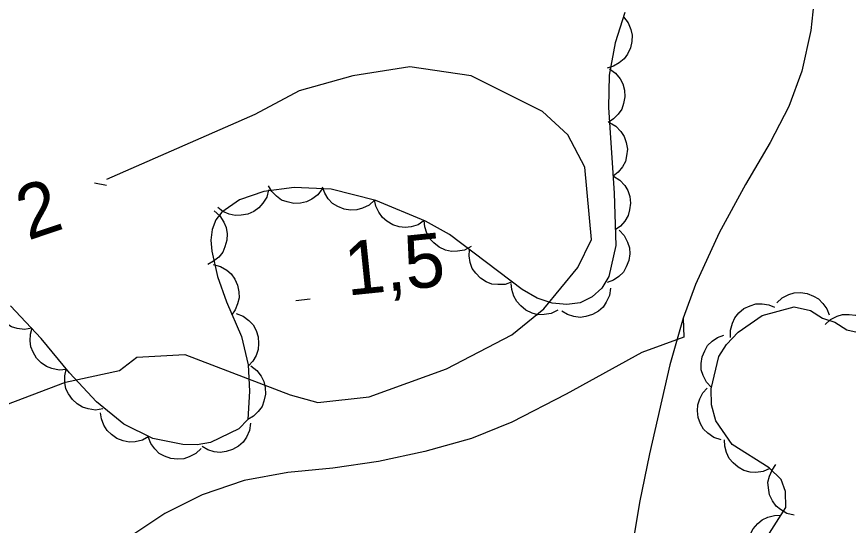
# Model space of a CAD drawing. Extents: x 336540 to 340074, y 5572036 to 5573747.
# Drawn here: x 338429.32 to 338475.76, y 5572371.52 to 5572399.92 of the extents above; entities that cross this region are included whole.
import ezdxf

# ---------------------------------------------------------------- set-up
doc = ezdxf.new("R2010")
doc.units = 0
for name, color, linetype in [('Niveau 2', 7, 'Continuous'), ('Niveau 22', 7, 'Continuous'), ('Niveau 3', 7, 'Continuous'), ('Niveau 44', 7, 'Continuous')]:
    doc.layers.add(name, color=color, linetype=linetype)

msp = doc.modelspace()

# ---------------------------------------------------------------- linework, layer by layer
at = {"layer": 'Niveau 2'}
for points in [[(338427.38, 5572377.75), (338432.05, 5572379.51), (338435.06, 5572380.17), (338436.03, 5572380.91), (338438.72, 5572381.05), (338444.59, 5572378.81), (338446.14, 5572378.37), (338449.01, 5572378.7), (338453.32, 5572380.26), (338456.96, 5572382.16), (338458.75, 5572383.6), (338460.66, 5572385.91), (338461.41, 5572387.47), (338461.05, 5572391.51), (338460.1, 5572393.33), (338458.68, 5572394.63), (338454.69, 5572396.61), (338451.27, 5572397.12), (338448.09, 5572396.62), (338445.09, 5572395.78), (338442.61, 5572394.46), (338434.34, 5572390.83)], [(338434.34, 5572390.49), (338433.66, 5572390.63)]]:
    msp.add_lwpolyline(points, dxfattribs=at)
at = {"layer": 'Niveau 22'}
for points in [[(338473.84, 5572400.7), (338473.67, 5572399.14), (338473.17, 5572396.88), (338472.44, 5572394.9), (338471.4, 5572392.89), (338470.01, 5572390.54), (338468.55, 5572387.86), (338467.22, 5572384.97), (338466.53, 5572383.08), (338465.8, 5572380.48), (338464.65, 5572375.51), (338464.1, 5572372.79), (338463.64, 5572369.98)], [(338466.53, 5572383.08), (338466.57, 5572382.02), (338464.22, 5572381.17), (338460, 5572378.84), (338456.97, 5572377.29), (338454.72, 5572376.36), (338452.12, 5572375.65), (338449.52, 5572375.08), (338446.98, 5572374.72), (338444.46, 5572374.47), (338442.03, 5572374.03), (338439.67, 5572373.22), (338437.59, 5572372.19), (338435.53, 5572370.81)]]:
    msp.add_lwpolyline(points, dxfattribs=at)
at = {"layer": 'Niveau 3'}
msp.add_line((338444.91, 5572384.08), (338445.71, 5572384.16), dxfattribs=at)
at = {"layer": 'Niveau 44'}
for points in [[(338463.28, 5572400.15), (338462.74, 5572398.45), (338462.41, 5572396.65), (338462.37, 5572394.85), (338462.68, 5572390.07), (338462.77, 5572387.14), (338462.38, 5572385.42), (338461.99, 5572384.76), (338461.45, 5572384.27), (338460.78, 5572383.95), (338460.04, 5572383.85), (338459.23, 5572383.92), (338458.39, 5572384.2), (338457.54, 5572384.69), (338453.48, 5572387.76), (338452.14, 5572388.51), (338449.38, 5572389.66), (338446.88, 5572390.28), (338444.81, 5572390.39), (338443.12, 5572390.16), (338441.77, 5572389.69), (338440.77, 5572389), (338440.44, 5572388.57), (338440.23, 5572388.04)], [(338463.2, 5572399.91), (338463.46, 5572399.58), (338463.61, 5572399.2), (338463.69, 5572398.88), (338463.67, 5572398.53), (338463.59, 5572398.17), (338463.42, 5572397.83), (338463.24, 5572397.56), (338462.96, 5572397.34), (338462.64, 5572397.15), (338462.3, 5572397.05)], [(338462.42, 5572397.01), (338462.76, 5572396.77), (338463.01, 5572396.45), (338463.17, 5572396.16), (338463.26, 5572395.82), (338463.28, 5572395.45), (338463.21, 5572395.07), (338463.11, 5572394.76), (338462.91, 5572394.47), (338462.65, 5572394.21), (338462.35, 5572394.01)], [(338462.42, 5572394.01), (338462.78, 5572393.8), (338463.06, 5572393.5), (338463.25, 5572393.23), (338463.36, 5572392.9), (338463.42, 5572392.53), (338463.38, 5572392.15), (338463.31, 5572391.83), (338463.14, 5572391.53), (338462.9, 5572391.24), (338462.62, 5572391.02)], [(338462.65, 5572391.02), (338463, 5572390.8), (338463.27, 5572390.49), (338463.45, 5572390.21), (338463.55, 5572389.88), (338463.59, 5572389.51), (338463.54, 5572389.13), (338463.46, 5572388.81), (338463.28, 5572388.51), (338463.03, 5572388.23), (338462.74, 5572388.02)], [(338446.38, 5572390.31), (338446.13, 5572389.97), (338445.8, 5572389.73), (338445.51, 5572389.58), (338445.17, 5572389.51), (338444.8, 5572389.49), (338444.42, 5572389.58), (338444.11, 5572389.68), (338443.83, 5572389.89), (338443.57, 5572390.16), (338443.39, 5572390.47)], [(338449.31, 5572389.68), (338449, 5572389.4), (338448.63, 5572389.23), (338448.32, 5572389.13), (338447.96, 5572389.12), (338447.6, 5572389.18), (338447.25, 5572389.33), (338446.96, 5572389.49), (338446.72, 5572389.75), (338446.52, 5572390.06), (338446.4, 5572390.4)], [(338443.39, 5572390.25), (338443.28, 5572389.85), (338443.06, 5572389.5), (338442.85, 5572389.25), (338442.56, 5572389.05), (338442.23, 5572388.9), (338441.85, 5572388.84), (338441.52, 5572388.82), (338441.18, 5572388.9), (338440.84, 5572389.05), (338440.55, 5572389.27)], [(338452.08, 5572388.53), (338451.73, 5572388.3), (338451.34, 5572388.19), (338451.02, 5572388.14), (338450.67, 5572388.19), (338450.32, 5572388.3), (338449.99, 5572388.5), (338449.74, 5572388.71), (338449.54, 5572389), (338449.38, 5572389.34), (338449.31, 5572389.69)], [(338440.35, 5572389.07), (338440.67, 5572388.8), (338440.89, 5572388.45), (338441.02, 5572388.15), (338441.07, 5572387.8), (338441.06, 5572387.44), (338440.95, 5572387.07), (338440.83, 5572386.77), (338440.6, 5572386.5), (338440.32, 5572386.26), (338440, 5572386.09)], [(338454.7, 5572387.08), (338454.33, 5572386.89), (338453.93, 5572386.82), (338453.6, 5572386.81), (338453.26, 5572386.89), (338452.92, 5572387.05), (338452.62, 5572387.29), (338452.39, 5572387.52), (338452.23, 5572387.83), (338452.12, 5572388.18), (338452.08, 5572388.54)], [(338440.23, 5572388.04), (338440.16, 5572387.45), (338440.21, 5572386.82), (338440.53, 5572385.42), (338441.04, 5572384), (338441.88, 5572382.07), (338442.25, 5572380.48), (338442.32, 5572379.02), (338442.23, 5572377.43), (338441.73, 5572376.91), (338440.14, 5572376.14), (338439.4, 5572376.01), (338438.6, 5572376.03), (338436.92, 5572376.37), (338435.31, 5572377.17), (338433.78, 5572378.41), (338432.27, 5572380.03), (338430.68, 5572381.96), (338428.98, 5572383.78)], [(338462.97, 5572388), (338463.25, 5572387.7), (338463.43, 5572387.33), (338463.54, 5572387.02), (338463.55, 5572386.67), (338463.5, 5572386.3), (338463.35, 5572385.95), (338463.2, 5572385.66), (338462.94, 5572385.42), (338462.64, 5572385.21), (338462.3, 5572385.08)], [(338456.99, 5572385.11), (338456.6, 5572384.97), (338456.19, 5572384.96), (338455.86, 5572384.99), (338455.53, 5572385.12), (338455.22, 5572385.32), (338454.96, 5572385.6), (338454.76, 5572385.86), (338454.64, 5572386.19), (338454.58, 5572386.56), (338454.6, 5572386.91)], [(338440.29, 5572386.08), (338440.7, 5572385.98), (338441.05, 5572385.76), (338441.3, 5572385.56), (338441.5, 5572385.27), (338441.66, 5572384.93), (338441.72, 5572384.55), (338441.75, 5572384.23), (338441.66, 5572383.89), (338441.52, 5572383.55), (338441.31, 5572383.26)], [(338459.54, 5572383.54), (338459.17, 5572383.35), (338458.77, 5572383.29), (338458.43, 5572383.28), (338458.1, 5572383.37), (338457.76, 5572383.53), (338457.47, 5572383.77), (338457.24, 5572384.01), (338457.08, 5572384.32), (338456.97, 5572384.68), (338456.94, 5572385.03)], [(338462.48, 5572384.76), (338462.42, 5572384.35), (338462.24, 5572383.98), (338462.06, 5572383.71), (338461.8, 5572383.48), (338461.48, 5572383.29), (338461.11, 5572383.18), (338460.79, 5572383.13), (338460.44, 5572383.18), (338460.08, 5572383.29), (338459.77, 5572383.47)], [(338430.16, 5572382.52), (338429.75, 5572382.45), (338429.34, 5572382.51), (338429.03, 5572382.6), (338428.73, 5572382.78), (338428.45, 5572383.03), (338428.24, 5572383.35), (338428.09, 5572383.64), (338428.03, 5572383.99), (338428.03, 5572384.36), (338428.11, 5572384.71)], [(338471.76, 5572383.95), (338472.06, 5572384.23), (338472.43, 5572384.41), (338472.74, 5572384.51), (338473.09, 5572384.52), (338473.46, 5572384.47), (338473.81, 5572384.32), (338474.1, 5572384.17), (338474.34, 5572383.91), (338474.55, 5572383.6), (338474.68, 5572383.27)], [(338469.18, 5572382), (338469.18, 5572382.42), (338469.29, 5572382.81), (338469.42, 5572383.11), (338469.65, 5572383.38), (338469.93, 5572383.62), (338470.28, 5572383.78), (338470.59, 5572383.89), (338470.94, 5572383.89), (338471.31, 5572383.84), (338471.64, 5572383.71)], [(338441.58, 5572383.35), (338441.97, 5572383.2), (338442.29, 5572382.95), (338442.52, 5572382.71), (338442.69, 5572382.4), (338442.8, 5572382.05), (338442.83, 5572381.67), (338442.81, 5572381.34), (338442.69, 5572381.01), (338442.51, 5572380.69), (338442.26, 5572380.43)], [(338470.96, 5572370.47), (338472.27, 5572372.52), (338472.25, 5572373.41), (338472.01, 5572374.08), (338471.33, 5572374.73), (338469.28, 5572376.03), (338468.36, 5572377.35), (338468.12, 5572378.24), (338468.1, 5572379.14), (338468.52, 5572380.94), (338468.95, 5572381.62), (338469.61, 5572382.3), (338470.95, 5572383.23), (338472.74, 5572383.72), (338473.64, 5572383.51), (338474.32, 5572383.08), (338475, 5572382.87), (338475.68, 5572382.44), (338476.58, 5572382.23)], [(338474.46, 5572382.73), (338474.76, 5572383.01), (338475.13, 5572383.19), (338475.44, 5572383.29), (338475.8, 5572383.3), (338476.16, 5572383.25), (338476.51, 5572383.1), (338476.8, 5572382.94), (338477.04, 5572382.69), (338477.25, 5572382.38), (338477.38, 5572382.04)], [(338432.1, 5572380.23), (338431.69, 5572380.19), (338431.29, 5572380.28), (338430.98, 5572380.38), (338430.69, 5572380.59), (338430.43, 5572380.85), (338430.24, 5572381.19), (338430.11, 5572381.48), (338430.07, 5572381.83), (338430.09, 5572382.2), (338430.19, 5572382.55)], [(338468.12, 5572379.22), (338467.83, 5572379.52), (338467.66, 5572379.89), (338467.55, 5572380.2), (338467.54, 5572380.55), (338467.59, 5572380.92), (338467.74, 5572381.27), (338467.9, 5572381.56), (338468.16, 5572381.8), (338468.46, 5572382.01), (338468.8, 5572382.14)], [(338434.14, 5572378.03), (338433.72, 5572377.96), (338433.32, 5572378.02), (338433, 5572378.11), (338432.7, 5572378.3), (338432.43, 5572378.54), (338432.22, 5572378.86), (338432.07, 5572379.15), (338432.01, 5572379.5), (338432.01, 5572379.87), (338432.09, 5572380.22)], [(338442.4, 5572380.43), (338442.73, 5572380.17), (338442.97, 5572379.84), (338443.13, 5572379.55), (338443.2, 5572379.21), (338443.21, 5572378.84), (338443.12, 5572378.46), (338443.02, 5572378.15), (338442.81, 5572377.87), (338442.54, 5572377.61), (338442.23, 5572377.43)], [(338468.65, 5572376.29), (338468.25, 5572376.42), (338467.92, 5572376.66), (338467.68, 5572376.89), (338467.51, 5572377.19), (338467.38, 5572377.54), (338467.34, 5572377.92), (338467.35, 5572378.25), (338467.46, 5572378.58), (338467.63, 5572378.91), (338467.87, 5572379.18)], [(338436.7, 5572376.48), (338436.34, 5572376.27), (338435.94, 5572376.19), (338435.61, 5572376.16), (338435.27, 5572376.23), (338434.92, 5572376.36), (338434.61, 5572376.59), (338434.37, 5572376.81), (338434.19, 5572377.11), (338434.06, 5572377.46), (338434.01, 5572377.81)], [(338442.38, 5572377.22), (338442.32, 5572376.81), (338442.15, 5572376.44), (338441.97, 5572376.17), (338441.7, 5572375.94), (338441.38, 5572375.75), (338441.02, 5572375.64), (338440.69, 5572375.58), (338440.35, 5572375.63), (338439.99, 5572375.74), (338439.68, 5572375.92)], [(338439.62, 5572375.82), (338439.32, 5572375.53), (338438.96, 5572375.34), (338438.65, 5572375.23), (338438.3, 5572375.21), (338437.93, 5572375.25), (338437.57, 5572375.39), (338437.28, 5572375.54), (338437.03, 5572375.79), (338436.82, 5572376.09), (338436.68, 5572376.42)], [(338471.38, 5572374.7), (338471, 5572374.53), (338470.6, 5572374.48), (338470.27, 5572374.49), (338469.93, 5572374.59), (338469.6, 5572374.76), (338469.32, 5572375.02), (338469.1, 5572375.26), (338468.96, 5572375.58), (338468.86, 5572375.94), (338468.85, 5572376.3)], [(338472.73, 5572372.08), (338472.32, 5572372.18), (338471.97, 5572372.4), (338471.72, 5572372.6), (338471.52, 5572372.89), (338471.36, 5572373.23), (338471.3, 5572373.61), (338471.27, 5572373.93), (338471.36, 5572374.27), (338471.5, 5572374.61), (338471.71, 5572374.91)], [(338470.37, 5572369.55), (338470.21, 5572369.94), (338470.16, 5572370.34), (338470.17, 5572370.67), (338470.28, 5572371.01), (338470.45, 5572371.33), (338470.71, 5572371.62), (338470.95, 5572371.83), (338471.27, 5572371.98), (338471.63, 5572372.07), (338471.99, 5572372.08)]]:
    msp.add_lwpolyline(points, dxfattribs=at)

# ---------------------------------------------------------------- texts
at = {"layer": 'Niveau 2'}
msp.add_text('2', height=3, rotation=18.594, dxfattribs=at).set_placement((338429.95, 5572387.41))
at = {"layer": 'Niveau 3'}
msp.add_text('1,5    ', height=3, rotation=5.8894, dxfattribs=at).set_placement((338447.79, 5572384.34))

doc.saveas('drawing.dxf')
